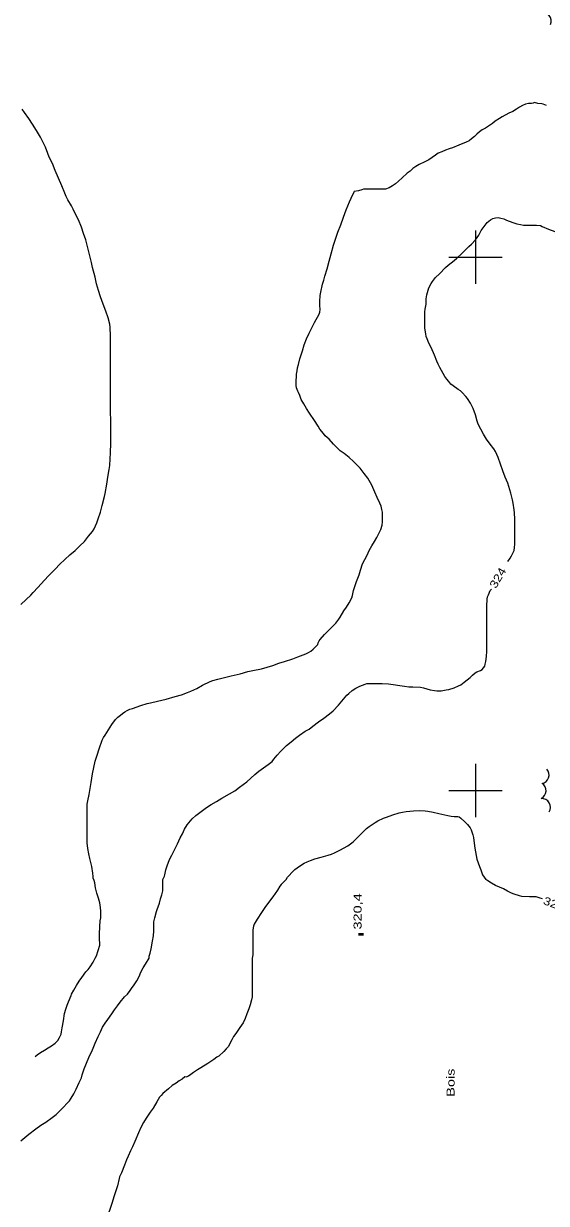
# Model space of a CAD drawing. Extents: x 240591 to 242335, y 5323482 to 5326937.
# Drawn here: x 241430.5 to 241626.7, y 5325645.2 to 5326087.5 of the extents above; entities that cross this region are included whole.
import ezdxf

# ---------------------------------------------------------------- set-up
doc = ezdxf.new("R2010")
doc.units = 0
doc.header["$LTSCALE"] = 1.2
doc.linetypes.add('LONG_DASHED', pattern=[7.5, 6, -1.5])
for name, color, linetype, lineweight in [('2', 7, 'Continuous', 13), ('3', 7, 'Continuous', 140), ('44', 7, 'Continuous', 25), ('61', 7, 'Continuous', 13)]:
    doc.layers.add(name, color=color, linetype=linetype, lineweight=lineweight)

msp = doc.modelspace()

# ---------------------------------------------------------------- linework, layer by layer
at = {"layer": '2'}
msp.add_lwpolyline([(241626.7, 5326056.8), (241625.5, 5326057.3), (241624.9, 5326057.4), (241623.5, 5326057.6), (241622.2, 5326057.9), (241621.7, 5326057.7), (241621.1, 5326057.6), (241620, 5326057.6), (241618.8, 5326057.3), (241617.7, 5326056.8), (241616.5, 5326056.2), (241615.4, 5326055.4), (241614, 5326054.6), (241612.5, 5326053.9), (241610, 5326052.6), (241609, 5326052), (241607.4, 5326051), (241606.4, 5326050.1), (241605.3, 5326049.3), (241603.8, 5326048.3), (241602.6, 5326047.7), (241601.6, 5326047), (241600.6, 5326046.1), (241599.7, 5326045.2), (241598.5, 5326044.3), (241597.7, 5326043.6), (241597.7, 5326043.6)], dxfattribs=at)
at = {"layer": '2', "linetype": 'LONG_DASHED'}
for points in [[(241463.2, 5325938.5), (241463.1, 5325942.2), (241463.1, 5325945.9), (241463.1, 5325948.6), (241463.1, 5325951.6), (241463.1, 5325954.5), (241463.1, 5325958.2), (241463.1, 5325961.9), (241463.1, 5325964.6), (241463.1, 5325967.5), (241463.1, 5325970.3), (241463, 5325973.7), (241462.8, 5325974.8), (241462.2, 5325977.2), (241461.4, 5325979.7), (241460.4, 5325982.4), (241459.4, 5325985.1), (241458.6, 5325987.5), (241457.9, 5325989.9), (241457.3, 5325992.4), (241456.4, 5325996.1), (241456, 5325998), (241455.4, 5326000.4), (241454.7, 5326003), (241453.8, 5326006.4), (241453, 5326008.8), (241452.2, 5326011.2), (241451.1, 5326014), (241450.4, 5326015.3), (241449.1, 5326018), (241448.5, 5326019.2), (241447.1, 5326021.4), (241446.5, 5326022.7), (241446, 5326023.9), (241444.8, 5326026.7), (241443.6, 5326029.6), (241442.4, 5326032.5), (241441.3, 5326035.1), (241440.1, 5326037.5), (241439.6, 5326038.8), (241438.7, 5326041.2), (241437.5, 5326043.7), (241436.9, 5326044.9), (241435.3, 5326047.5), (241433.8, 5326049.8), (241432.4, 5326051.9), (241430.8, 5326054.2), (241430, 5326055.4)], [(241597.7, 5326043.6), (241596.5, 5326043.1), (241593.8, 5326042), (241591.4, 5326041), (241590.2, 5326040.6), (241588.8, 5326040.1), (241587.4, 5326039.5), (241586.1, 5326038.9), (241585, 5326038.2), (241583.8, 5326037.3), (241582.5, 5326036.5), (241581, 5326035.7), (241578.9, 5326034.7), (241577.7, 5326034), (241576.6, 5326033.2), (241575.6, 5326032.2), (241574.4, 5326031.4), (241572.5, 5326029.7), (241571.2, 5326028.5), (241570, 5326027.5), (241568.9, 5326026.7), (241567.6, 5326025.9), (241566.3, 5326025.5), (241565.6, 5326025.5), (241563.6, 5326025.5), (241560.7, 5326025.5), (241558, 5326025.4), (241557.4, 5326025.2), (241556.1, 5326024.8), (241554.5, 5326024.6)], [(241541.8, 5325980.4), (241541.6, 5325981.9), (241541.6, 5325983.4), (241541.8, 5325985.6), (241542, 5325986.9), (241542.7, 5325989.8), (241543.1, 5325991.3), (241543.5, 5325992.8), (241544.4, 5325995.6), (241545.2, 5325998.4), (241545.9, 5326001.2), (241546.8, 5326004.5), (241547.5, 5326006.7), (241548.4, 5326009.3), (241549.5, 5326012.1), (241550.5, 5326014.9), (241551.5, 5326017.7), (241552.8, 5326020.7), (241553.4, 5326022.1), (241554.5, 5326024.5), (241554.5, 5326024.6)], [(241612.2, 5325885.8), (241613.1, 5325887.1), (241613.6, 5325888), (241614.5, 5325890), (241614.7, 5325891.1), (241614.8, 5325892.3), (241614.8, 5325893.6), (241614.8, 5325896.4), (241614.8, 5325899.2), (241614.8, 5325901.7), (241614.7, 5325904.1), (241614.6, 5325905.2), (241614.2, 5325907.7), (241613.9, 5325909), (241613.3, 5325911.5), (241612.6, 5325914), (241612.2, 5325915.2), (241611.2, 5325917.5), (241610.3, 5325919.9), (241609.4, 5325922.3), (241608.6, 5325924.8), (241608.1, 5325926), (241607.5, 5325927.1), (241606.9, 5325928.1), (241605.5, 5325929.9), (241604.2, 5325931.7), (241603, 5325933.6), (241602, 5325935.5), (241601.1, 5325937.4), (241600.7, 5325938.5), (241600, 5325940.9), (241599.2, 5325943.2), (241598.7, 5325944.2), (241598.2, 5325945.2), (241597.1, 5325947), (241596.4, 5325947.7), (241595.1, 5325949.2), (241594.4, 5325949.9), (241593.6, 5325950.4), (241591.7, 5325951.7), (241590.8, 5325952.4), (241590, 5325953.3), (241589.3, 5325954.2), (241588.6, 5325955.2), (241587.9, 5325956.3), (241586.7, 5325958.6), (241586.1, 5325959.8), (241585.6, 5325961), (241584.7, 5325963.2), (241583.4, 5325966.1), (241582.6, 5325967.7), (241581.9, 5325969.3), (241581.6, 5325970.2), (241581.4, 5325971.2), (241581, 5325973.3), (241581, 5325974.4), (241581, 5325976.5), (241581.1, 5325979.5), (241581.2, 5325980.5), (241581.5, 5325982.3), (241581.6, 5325984.3), (241581.8, 5325985.8), (241582.3, 5325987.6), (241582.6, 5325988.5), (241583.4, 5325990.1), (241583.9, 5325990.8), (241585.1, 5325992.3), (241586.5, 5325993.7), (241588.8, 5325996.1), (241589.8, 5325996.9), (241592, 5325998.7), (241593, 5325999.6), (241594.9, 5326001.3), (241595.8, 5326002.2), (241597.6, 5326004), (241598.6, 5326004.8), (241600.1, 5326006.5), (241600.7, 5326007.3), (241601.3, 5326008.2), (241602.2, 5326009.9), (241603.3, 5326011.5), (241604.4, 5326012.9), (241605, 5326013.4), (241605.7, 5326013.9), (241606.6, 5326014.4), (241607.6, 5326014.7), (241608.6, 5326014.8), (241609.6, 5326014.6), (241610.7, 5326014.3), (241611.7, 5326013.8), (241614.1, 5326012.9), (241615.5, 5326012.5), (241616.9, 5326012.2), (241618.1, 5326012), (241619.3, 5326011.9), (241620.4, 5326011.9)], [(241620.4, 5326011.9), (241623, 5326011.9), (241624.4, 5326011.8), (241625.1, 5326011.5), (241627.5, 5326010.4), (241628.4, 5326010.1), (241630.2, 5326009.5), (241633.1, 5326008.5), (241635.8, 5326007.8), (241636.7, 5326007.9), (241637.7, 5326008), (241638.6, 5326008.2), (241639.5, 5326008.6), (241640.1, 5326009), (241640.5, 5326009.4), (241640.6, 5326010), (241640.6, 5326010.1)], [(241565.1, 5325904.3), (241564.9, 5325905.4), (241564.6, 5325906.6), (241564.1, 5325907.7), (241563.2, 5325909.9), (241562.3, 5325911.8), (241561.1, 5325914.5), (241560.2, 5325916.2), (241559.6, 5325917.1), (241558.3, 5325918.9), (241556.8, 5325920.8), (241555.9, 5325921.7), (241554.3, 5325923.3), (241552.6, 5325924.9), (241550.8, 5325926.3), (241549.3, 5325927.4), (241548, 5325928.6), (241546.8, 5325929.8), (241545.1, 5325931.7), (241543.7, 5325933), (241543, 5325933.8), (241541.6, 5325935.5), (241541, 5325936.6), (241539.6, 5325938.7), (241537.8, 5325941.5), (241536.7, 5325943.2), (241535.6, 5325945), (241534.7, 5325946.6), (241534.1, 5325948.1), (241533.6, 5325949.2), (241533.4, 5325949.7), (241532.9, 5325951), (241532.8, 5325951.8), (241532.8, 5325952.7), (241532.9, 5325956.1), (241533.1, 5325957.3), (241533.3, 5325958.5), (241533.6, 5325959.7), (241534.2, 5325961.9), (241535.1, 5325964.9), (241535.8, 5325967.1), (241536.6, 5325969.3), (241537.6, 5325971.5), (241538.6, 5325973.5), (241539.7, 5325975.5), (241541.4, 5325978.6), (241541.7, 5325979.4), (241541.8, 5325980.4)], [(241429.4, 5325869.7), (241431.4, 5325871.6), (241433.2, 5325873.3), (241434.1, 5325874.3), (241435.8, 5325876.1), (241438.3, 5325878.8), (241439.9, 5325880.5), (241442.4, 5325883), (241444.1, 5325884.8), (241446, 5325886.6), (241447.9, 5325888.3), (241449.8, 5325890), (241451.6, 5325891.7), (241453.3, 5325893.4), (241454.9, 5325895.3), (241456.3, 5325897.1), (241457, 5325898.1), (241457.5, 5325899.2), (241458, 5325900.4), (241458.5, 5325901.8), (241459.3, 5325904.4), (241460, 5325906.8), (241460.8, 5325910.2), (241461.1, 5325911.4), (241461.7, 5325914.9), (241462.1, 5325917.5), (241462.6, 5325920.4), (241462.8, 5325921.8), (241463, 5325924.3), (241463.1, 5325926.6), (241463.2, 5325930.2), (241463.2, 5325932.8), (241463.2, 5325935.7), (241463.2, 5325938.5)], [(241457, 5325766.2), (241456.6, 5325767.1), (241456.6, 5325767.7), (241456.5, 5325769), (241456.1, 5325771.5), (241455.9, 5325772.5), (241455.3, 5325774.5), (241455, 5325776.2), (241454.6, 5325778.2), (241454.4, 5325780.4), (241454.3, 5325782.7), (241454.3, 5325785), (241454.3, 5325788.2), (241454.3, 5325791.4), (241454.4, 5325794.9), (241454.6, 5325796.1), (241455.1, 5325798.5), (241455.5, 5325800.8), (241455.8, 5325803), (241456.4, 5325806.3), (241456.8, 5325808.6), (241457.4, 5325811), (241458.1, 5325813.3), (241458.8, 5325815.6), (241460, 5325818.9), (241460.5, 5325819.9), (241461.1, 5325820.8), (241462.4, 5325822.8), (241463.6, 5325824.7), (241465, 5325826.6), (241465.9, 5325827.5), (241466.8, 5325828.3), (241467.6, 5325828.9), (241468.5, 5325829.5), (241469.4, 5325830), (241470.4, 5325830.5), (241471.4, 5325830.8), (241474.5, 5325831.9), (241476.8, 5325832.6), (241478.1, 5325832.9), (241480.7, 5325833.5), (241484, 5325834.3), (241487.4, 5325835.2), (241489.7, 5325835.9), (241492, 5325836.7), (241493.2, 5325837.2), (241495.5, 5325838.3), (241497.6, 5325839.5), (241500.5, 5325840.9), (241501.5, 5325841.2), (241503.4, 5325841.8), (241505.4, 5325842.2), (241508.4, 5325843), (241511.7, 5325843.8), (241514.6, 5325844.6), (241516.5, 5325845), (241519.7, 5325845.6), (241521.9, 5325846.2), (241524, 5325846.9), (241526.2, 5325847.7), (241528.4, 5325848.4), (241531.5, 5325849.4), (241533.4, 5325850.1), (241536.4, 5325851.2), (241537.4, 5325851.7), (241538.3, 5325852.3), (241539.1, 5325853), (241539.9, 5325853.7), (241540.9, 5325854.8), (241541, 5325855.4), (241541.4, 5325856.1), (241541.8, 5325856.6), (241543.4, 5325858.5), (241544.8, 5325859.9), (241546.2, 5325861.3), (241547.6, 5325862.7), (241548.8, 5325864.2), (241549.3, 5325865), (241550.7, 5325867.4), (241551.7, 5325868.8), (241552.7, 5325870.4), (241553.6, 5325872.2), (241553.9, 5325873.1), (241554.3, 5325875), (241555.1, 5325877.6), (241555.4, 5325878.4), (241556.4, 5325880.8), (241556.9, 5325882.6), (241557.7, 5325885), (241558.5, 5325886.6), (241559.4, 5325888.2), (241560.2, 5325890), (241561.1, 5325891.7), (241562.1, 5325893.3), (241563, 5325894.8), (241563.8, 5325896.3), (241564.5, 5325897.8), (241565, 5325899.5), (241565.2, 5325900.7), (241565.2, 5325901.4), (241565.1, 5325904.3)], [(241482.7, 5325766.6), (241483.4, 5325767.9), (241483.5, 5325768.4), (241483.9, 5325770.3), (241484.4, 5325771.8), (241485.3, 5325774.1), (241486.1, 5325775.7), (241487.4, 5325778.2), (241488.2, 5325780), (241489.2, 5325782.2), (241490.1, 5325783.8), (241490.9, 5325785.5), (241491.9, 5325787.1), (241493.1, 5325788.6), (241493.7, 5325789.4), (241495.1, 5325790.6), (241496.6, 5325791.8), (241499.1, 5325793.6), (241500.9, 5325794.7), (241502.9, 5325795.9), (241504.9, 5325797.1), (241507.8, 5325798.7), (241509.7, 5325799.9), (241511.5, 5325801.2), (241514.3, 5325803.2), (241515.8, 5325804.6), (241517.2, 5325806), (241518.8, 5325807.3), (241520.5, 5325808.5), (241522.2, 5325809.7), (241523.7, 5325810.9), (241524.4, 5325811.7), (241525.6, 5325813.3), (241527, 5325814.7), (241529.2, 5325816.9), (241530.9, 5325818.3), (241532.5, 5325819.6), (241534, 5325820.7), (241536.2, 5325822.2), (241537.6, 5325823), (241539, 5325824.1), (241541.2, 5325825.7), (241543.2, 5325827.1), (241545.3, 5325828.7), (241546.6, 5325829.9), (241548.6, 5325832), (241549.9, 5325833.5), (241551.8, 5325835.7), (241552.5, 5325836.4), (241553.8, 5325837.5), (241555.2, 5325838.4), (241556.6, 5325839.1), (241558.6, 5325839.9), (241559.3, 5325840.1), (241560.1, 5325840.1), (241561.7, 5325840.1), (241565, 5325840.1), (241567.4, 5325840), (241569.1, 5325839.8), (241571.7, 5325839.4), (241573.4, 5325839.1), (241575, 5325838.9), (241576.6, 5325838.9), (241579.4, 5325838.8), (241580.6, 5325838.5), (241581.8, 5325838.1), (241583.1, 5325837.7), (241584.7, 5325837.5), (241585.5, 5325837.4), (241587.2, 5325837.4), (241589.1, 5325837.7), (241590.1, 5325837.9), (241592.1, 5325838.5), (241593.7, 5325839.2), (241594.5, 5325839.6), (241595.8, 5325840.6), (241596.9, 5325841.5), (241598, 5325842.4), (241598.9, 5325843.3), (241599.9, 5325844.1), (241600.5, 5325844.5), (241601.9, 5325845), (241602.5, 5325845.4), (241603, 5325846), (241603.5, 5325846.6), (241603.7, 5325847.4), (241603.9, 5325848.4), (241604.2, 5325850.3), (241604.3, 5325852.2), (241604.3, 5325854.2), (241604.3, 5325857.2), (241604.3, 5325860.3), (241604.3, 5325863), (241604.3, 5325865.9), (241604.3, 5325869.1), (241604.4, 5325871.7), (241604.6, 5325872.6), (241604.9, 5325873.4), (241605.6, 5325875), (241606, 5325875.5)], [(241529, 5325766.6), (241529.5, 5325767.5), (241530.1, 5325768.1), (241531.2, 5325769.3), (241532.3, 5325770.4), (241533.1, 5325771), (241534.4, 5325771.9), (241535.8, 5325772.8), (241536.9, 5325773.3), (241538.2, 5325773.8), (241539.8, 5325774.4), (241542.1, 5325775), (241544.8, 5325775.7), (241546, 5325776.1), (241547.1, 5325776.6), (241549.2, 5325777.6), (241552.1, 5325779.3), (241553.1, 5325780), (241554.1, 5325780.8), (241555, 5325781.6), (241557, 5325783.6), (241559.1, 5325785.7), (241560.2, 5325786.5), (241562.4, 5325788), (241563.4, 5325788.6), (241565.5, 5325789.6), (241566.6, 5325790), (241569, 5325790.9), (241571.4, 5325791.6), (241572.7, 5325791.9), (241574, 5325792.1), (241576.8, 5325792.4), (241579.2, 5325792.5), (241581.2, 5325792.4), (241582.2, 5325792.3), (241584.2, 5325791.9), (241586.3, 5325791.4), (241589.7, 5325790.6), (241590.9, 5325790.4), (241592, 5325790.3), (241593.4, 5325790.3), (241593.9, 5325790.1), (241594.6, 5325789.6), (241596.1, 5325788.3), (241597.1, 5325787.2), (241598, 5325786), (241598.4, 5325785.2), (241599, 5325783.4), (241599.3, 5325782.4), (241599.6, 5325780.3), (241599.8, 5325778.4), (241600.3, 5325775.6), (241600.6, 5325774.3), (241601.5, 5325771.5), (241602, 5325770.2), (241602.7, 5325768.4), (241603.9, 5325766.6)], [(241429.5, 5325668.7), (241430.9, 5325669.9), (241432.5, 5325671.1), (241435.1, 5325673.1), (241437, 5325674.5), (241438.8, 5325675.7), (241441.2, 5325677.4), (241442.7, 5325678.5), (241443.9, 5325679.7), (241445.2, 5325681), (241447.1, 5325683), (241447.7, 5325683.7), (241448.3, 5325684.6), (241449.3, 5325686.3), (241450.2, 5325688), (241451.4, 5325690.5), (241452.2, 5325692.3), (241452.5, 5325693.4), (241453.2, 5325695.6), (241454.1, 5325697.8), (241455, 5325699.9), (241456.3, 5325702.8), (241457.4, 5325705.3), (241458.5, 5325707.8), (241459.3, 5325709.5), (241460.1, 5325711.3), (241461.1, 5325712.8), (241462.1, 5325714.2), (241463.6, 5325716.3), (241464.6, 5325717.8), (241465.7, 5325719.3), (241466.7, 5325720.7), (241468.4, 5325722.6), (241469.5, 5325723.7), (241470.5, 5325725), (241471, 5325725.8), (241472, 5325727.2), (241473, 5325728.7), (241473.8, 5325730.3), (241474.5, 5325731.9), (241475.4, 5325733.5), (241476.2, 5325734.9), (241477.6, 5325737.2), (241477.6, 5325737.9), (241478, 5325739), (241478.3, 5325740.6), (241478.9, 5325743.5), (241479.2, 5325745.5), (241479.3, 5325747.4), (241479.3, 5325749.2), (241479.4, 5325750.8), (241479.7, 5325752.3), (241480.3, 5325754.6), (241480.6, 5325755.4), (241481.5, 5325757.8), (241481.9, 5325759.4), (241482.4, 5325760.9), (241482.7, 5325762.4), (241482.7, 5325763.2), (241482.7, 5325764.9), (241482.7, 5325766.6)], [(241434.8, 5325700.3), (241435.6, 5325700.9), (241436.9, 5325701.8), (241438.3, 5325702.7), (241439.7, 5325703.5), (241441, 5325704.3), (241442.3, 5325705.3), (241443.3, 5325706.3), (241444, 5325707.4), (241444.6, 5325708.7), (241444.7, 5325709.5), (241445, 5325711), (241445.5, 5325713.6), (241445.9, 5325716.4), (241446.3, 5325718), (241446.8, 5325719.5), (241447.4, 5325720.8), (241448.3, 5325723.1), (241448.5, 5325723.6), (241449.4, 5325725.1), (241450.4, 5325726.9), (241451.3, 5325728.5), (241452.3, 5325729.9), (241453.8, 5325732), (241454.7, 5325732.9), (241455.5, 5325733.9), (241456.6, 5325735.6), (241457.4, 5325737.1), (241457.8, 5325738), (241458.5, 5325740), (241459.1, 5325742), (241459.1, 5325742.9), (241459, 5325744), (241459, 5325746.1), (241459.1, 5325749), (241459.2, 5325751.1), (241459.5, 5325752.3), (241459.5, 5325753.5), (241459.5, 5325754.8), (241459.3, 5325756.2), (241459.1, 5325757.9), (241458.6, 5325759.6), (241458, 5325761.5), (241457.5, 5325763.5), (241457.2, 5325765.4), (241457, 5325766.2)], [(241529, 5325766.6), (241527.1, 5325764.7), (241526.6, 5325764.1), (241525.7, 5325762.7), (241524, 5325760.2), (241522.7, 5325758.5), (241521, 5325756.2), (241519.8, 5325754.3), (241518.1, 5325751.8), (241517, 5325749.9), (241516.7, 5325749.2), (241516.6, 5325748.5), (241516.5, 5325747.7), (241516.5, 5325746.1), (241516.5, 5325743.3), (241516.5, 5325740.3), (241516.5, 5325738.4), (241516.3, 5325737.2), (241516.2, 5325735.7), (241516.2, 5325733.6)], [(241625.2, 5325759.4), (241624.3, 5325759.7), (241622.8, 5325760.1), (241622, 5325760.2), (241620.3, 5325760.2), (241617.4, 5325760.3), (241616.5, 5325760.5), (241614.5, 5325761.1), (241613.6, 5325761.5), (241612, 5325762.3), (241610.5, 5325763.1), (241609, 5325763.8), (241607.6, 5325764.4), (241606.1, 5325765.2), (241604.7, 5325766.1), (241603.9, 5325766.6)], [(241516.2, 5325733.6), (241516.2, 5325730.9), (241516.2, 5325728.1), (241516.3, 5325726.2), (241516.3, 5325724.5), (241516.2, 5325722.7), (241516, 5325721.5), (241515.5, 5325719.6), (241515, 5325718.2), (241514.3, 5325716.3), (241513.6, 5325714.5), (241512.9, 5325712.9), (241512.3, 5325712), (241511.6, 5325711.1), (241510.1, 5325708.9), (241509.3, 5325707.8), (241508.6, 5325706.5), (241507.2, 5325703.9), (241506.5, 5325703.1), (241505.6, 5325702.1), (241503.7, 5325700.4), (241503, 5325700), (241501.9, 5325699.2), (241499.6, 5325697.7), (241497, 5325696), (241495.8, 5325695.3), (241494.2, 5325694.3), (241493.3, 5325693.5), (241492.4, 5325692.9), (241491.4, 5325692.5), (241491, 5325692.6)], [(241491, 5325692.6), (241490, 5325691.8), (241488.9, 5325691.1), (241487.7, 5325690.3), (241486.3, 5325689.4), (241484.9, 5325688.2), (241482.7, 5325686.4), (241482.1, 5325685.7), (241481.5, 5325685), (241480.5, 5325683.3), (241479.1, 5325680.9), (241478, 5325679.4), (241476.5, 5325677.2), (241475.5, 5325675.5), (241474.5, 5325673.6), (241473.6, 5325671.6), (241472.2, 5325668.4), (241471.3, 5325666.4), (241470.6, 5325664.9), (241469.7, 5325662.9), (241469.1, 5325661.5), (241468.3, 5325659.5), (241467.2, 5325656.6), (241466.5, 5325655.1), (241466.3, 5325654.5)], [(241466.3, 5325654.5), (241465.7, 5325651.8), (241465.1, 5325649.9), (241464.5, 5325648.1), (241463.6, 5325645.2), (241462.7, 5325642.5), (241462.4, 5325641.7), (241461.1, 5325639.1), (241460.1, 5325637.2), (241459, 5325635.2), (241457.9, 5325633.2), (241457, 5325631.2), (241456, 5325629.4), (241455.4, 5325628.6), (241454.1, 5325626.7), (241452.8, 5325624.6), (241452.1, 5325623.5), (241450.9, 5325621.2), (241449.9, 5325619.2), (241449.1, 5325617.4), (241447.9, 5325614.9), (241447.1, 5325613.3), (241446.8, 5325612.3)]]:
    msp.add_lwpolyline(points, dxfattribs=at)
at = {"layer": '3'}
msp.add_line((241557.1, 5325745.7), (241557.1, 5325746.5), dxfattribs=at)
at = {"layer": '44'}
msp.add_arc((241623.317, 5325799.913), 3.198, 296.02435, 57.82074, dxfattribs=at)
for centre, major_axis, ratio, start_param, end_param in [((241625.013, 5326088.509), (-3.395, -0.507), 0.999984, 2.5896919, 4.720122), ((241624.432, 5325805.787), (3.06, -1.01), 0.99937, 5.2146205, 7.3426674), ((241624.796, 5325793.674), (2.904, 1.706), 0.999532, 5.2214239, 7.3457237)]:
    msp.add_ellipse(centre, major_axis=major_axis, ratio=ratio, start_param=start_param, end_param=end_param, dxfattribs=at)
at = {"layer": '61'}
for points in [[(241600, 5326010), (241600, 5326000), (241600, 5325990)], [(241590, 5326000), (241600, 5326000), (241610, 5326000)], [(241600, 5325810), (241600, 5325800), (241600, 5325790)], [(241590, 5325800), (241600, 5325800), (241610, 5325800)]]:
    msp.add_lwpolyline(points, dxfattribs=at)

# ---------------------------------------------------------------- texts
at = {"layer": '2', "width": 1.2}
for s, rotation, p in [('324', 59.919, (241607.7, 5325875.5)), ('322', 339.447, (241625.2, 5325757.5))]:
    msp.add_text(s, height=3, rotation=rotation, dxfattribs=at).set_placement(p)
at = {"layer": '3', "width": 1.35}
msp.add_text('320,4', height=3, rotation=90, dxfattribs=at).set_placement((241557.3, 5325747.9))
at = {"layer": '44', "width": 1.35}
msp.add_text('Bois', height=3, rotation=90, dxfattribs=at).set_placement((241592.2, 5325685.2))

doc.saveas('drawing.dxf')
